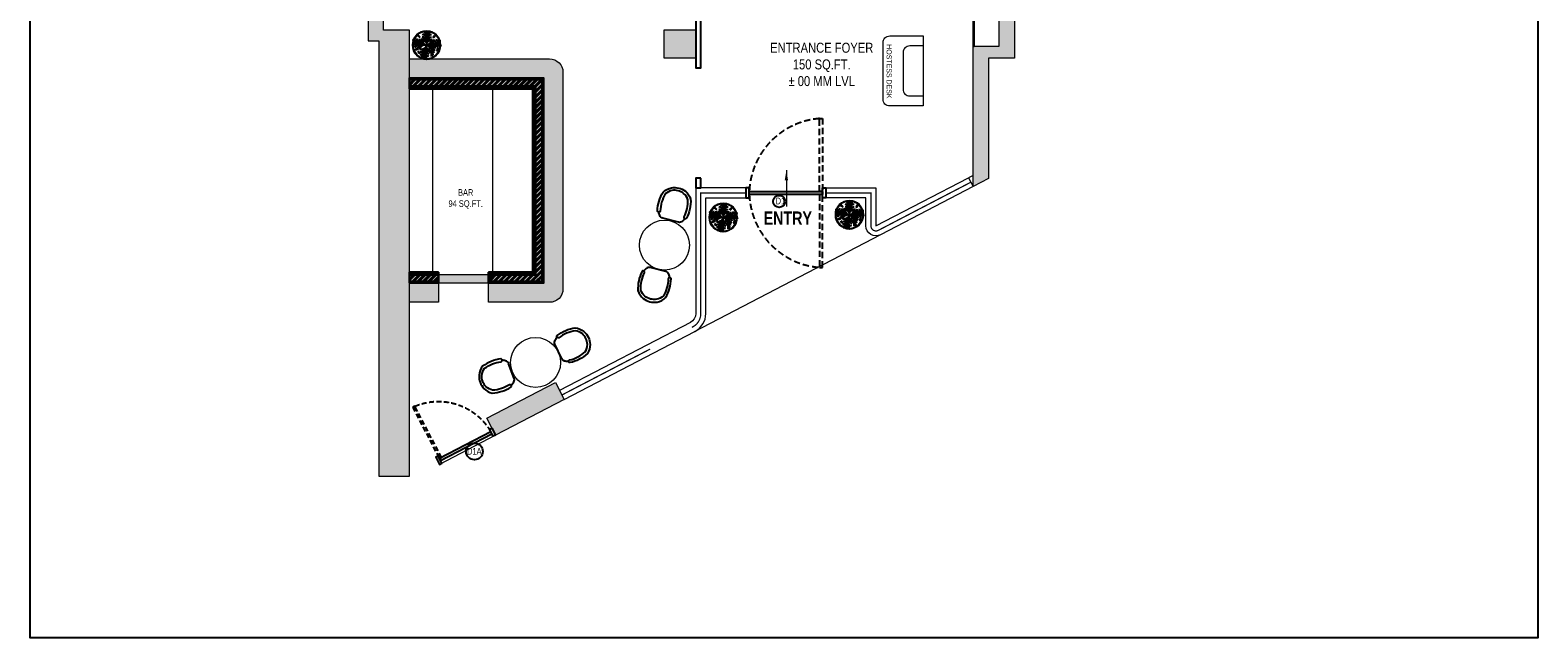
# Model space of a CAD drawing. Extents: x 3940905 to 4145695, y 925352 to 1109797.
# Tile 851 of 1056: x 4083333 to 4105919, y 925352 to 934464. Entities that reach past the tile are written whole.
import ezdxf

# ---------------------------------------------------------------- set-up
doc = ezdxf.new("R2010")
doc.units = 0
doc.header["$LTSCALE"] = 750
doc.header["$MEASUREMENT"] = 0
doc.linetypes.add('DASHED2', pattern=[0.375, 0.25, -0.125])
doc.layers.get('0').update_dxf_attribs({"linetype": 'CONTINUOUS', "lineweight": 0})
for name, color, linetype, lineweight in [('A_ FURN', 15, 'CONTINUOUS', 15), ('CIVIL WALLS', 7, 'CONTINUOUS', 30), ('COLUMN', 1, 'CONTINUOUS', 9), ('FACADE', 34, 'CONTINUOUS', 0), ('FURN', 15, 'CONTINUOUS', 5), ('HATCH', 7, 'CONTINUOUS', 0), ('plant', 72, 'CONTINUOUS', 25), ('PLANTERS', 92, 'CONTINUOUS', 9), ('PLANTS', 72, 'CONTINUOUS', 0), ('wall', 7, 'CONTINUOUS', 25)]:
    doc.layers.add(name, color=color, linetype=linetype, lineweight=lineweight)
for name, color, linetype in [('AR-FURNITURE', 34, 'CONTINUOUS'), ('DOOR', 44, 'CONTINUOUS'), ('GLASS', 5, 'CONTINUOUS'), ('S-Hatch_8', 7, 'CONTINUOUS'), ('TEXT', 7, 'CONTINUOUS')]:
    doc.layers.add(name, color=color, linetype=linetype)
doc.styles.add('ARA  TITLE BLOCK', font='times.ttf')
doc.styles.add('ARA-30', font='arial.ttf', dxfattribs={"width": 0.8, "height": 150})
doc.styles.add('ARA-75', font='arial.ttf', dxfattribs={"width": 0.8, "height": 150})
doc.dimstyles.new('ARA-75', dxfattribs={"dimtxt": 150, "dimasz": 56.25, "dimexe": 0, "dimexo": 75, "dimgap": 7.5, "dimtad": 0, "dimdec": 0, "dimrnd": 5, "dimdsep": 46, "dimtxsty": 'ARA-75', "dimcen": 56.25, "dimdle": 56.25, "dimclrd": 256, "dimclre": 256, "dimclrt": 256, "dimazin": 3, "dimtfac": 1, "dimtdec": 0, "dimtix": 1, "dimtmove": 1, "dimatfit": 3, "dimfxl": 1, "dimtolj": 1, "dimlwd": 0, "dimlwe": 0, "dimarcsym": 0})

# ---------------------------------------------------------------- blocks, each defined once
blk = doc.blocks.new('gbdhsr')
at = {"layer": 'A_ FURN', "lineweight": 25}
blk.add_line((7562641, -860385), (7562884, -860385), dxfattribs=at)
blk.add_lwpolyline([(7562967, -860309, 0.417442), (7562987, -860297, 0.132147), (7562976, -860004, 0.146235), (7562870, -859909, 0.210467), (7562655, -859909, 0.146235), (7562549, -860004, 0.132147), (7562538, -860297, 0.430318), (7562558, -860309), (7562566, -860307, 0.405791), (7562578, -860287, -0.129483), (7562588, -860022, -0.13964), (7562672, -859947, -0.20833), (7562853, -859947, -0.13964), (7562937, -860022, -0.129483), (7562947, -860287, 0.405606), (7562959, -860307)], format="xyb", close=True, dxfattribs=at)
at = {"layer": 'A_ FURN', "elevation": 0}
blk.add_lwpolyline([(7562641, -860385, -0.242064), (7562588, -860354, -0.020734), (7562559, -860309), (7562566, -860307, 0.405791), (7562578, -860287, -0.129483), (7562588, -860022, -0.13964), (7562672, -859947, -0.20833), (7562853, -859947, -0.13964), (7562937, -860022, -0.129483), (7562947, -860287, 0.405164), (7562959, -860307), (7562966, -860309, -0.0202), (7562936, -860354, -0.238331), (7562884, -860385)], format="xyb", close=True, dxfattribs=at)
at = {"layer": 'A_ FURN', "lineweight": 25}
for centre, radius, start, end in [((7563119, -859981), 649, 210.3761, 215.1274), ((7562385, -859968), 673, 324.9923, 329.6212), ((7562645, -860318), 67.1, 212.2664, 266.6964), ((7562880, -860318), 67.5, 273.422, 327.0432)]:
    blk.add_arc(centre, radius, start, end, dxfattribs=at)
blk = doc.blocks.new('6')
at = {"color": 64, "true_color": 0x6f9400}
for p in [(6566, 609), (6541.4, 588.3), (6590.6, 588.3), (6570.3, 559.4)]:
    blk.add_line(p, (6566, 584), dxfattribs=at)
for centre, radius, start, end in [((6561.4, 602.6), 5.77, 36.29, 99.6243), ((6556.7, 595.9), 13, 44.0763, 73.3794), ((6561.4, 599.9), 5.77, 36.29, 99.6243), ((6556.7, 593.1), 13, 44.0763, 73.3794), ((6570.7, 602.6), 5.77, 80.3757, 143.71), ((6575.3, 595.9), 13, 106.6206, 135.9237), ((6570.7, 599.9), 5.77, 80.3757, 143.71), ((6575.3, 593.1), 13, 106.6206, 135.9237), ((6546.9, 582.6), 5.77, 116.29, 179.6243), ((6552.7, 576.8), 13, 124.0763, 153.3794), ((6548.5, 591.8), 5.77, 160.3757, 223.71), ((6556, 595.2), 13, 186.6206, 215.9237), ((6549.6, 582.2), 5.77, 116.29, 179.6243), ((6555.4, 576.4), 13, 124.0763, 153.3794), ((6551.2, 591.3), 5.77, 160.3757, 223.71), ((6558.6, 594.8), 13, 186.6206, 215.9237), ((6548.9, 576.9), 2.88, 139.742, 258.7475), ((6554.2, 578.7), 7.99, 105.2489, 175.3937), ((6558.3, 573.7), 13.4, 111.3712, 155.0366), ((6552.8, 579.2), 6.25, 184.618, 228.2106), ((6556.7, 593), 7.99, 164.6063, 234.7511), ((6562.3, 596.3), 13.4, 184.9634, 228.6288), ((6558.6, 577.9), 7.99, 105.2489, 175.3937), ((6562.8, 572.9), 13.4, 111.3712, 155.0366), ((6554.9, 576), 2.88, 139.742, 258.7475), ((6555.5, 599.8), 2.88, 139.742, 258.7475), ((6577.6, 559.6), 27, 115.4772, 156.6585), ((6561.1, 592.2), 7.99, 164.6063, 234.7511), ((6559.4, 602), 6.25, 184.618, 228.2106), ((6566.8, 595.5), 13.4, 184.9634, 228.6288), ((6558.7, 580.7), 4.35, 144.9865, 244.4034), ((6562.4, 576.8), 7.79, 83.4259, 183.6346), ((6565.9, 572.9), 11.8, 101.6665, 163.1878), ((6567.5, 584.8), 12.5, 187.5759, 215.8942), ((6558.3, 586.3), 7.79, 3.4259, 103.6346), ((6555.1, 582.2), 11.8, 21.6665, 83.1878), ((6565, 592), 7.79, 156.3654, 256.5741), ((6569.7, 594.5), 11.8, 176.8122, 238.3335), ((6554.6, 589.8), 13.4, 31.3712, 75.0366), ((6558.8, 594.7), 7.99, 25.2489, 95.3937), ((6558.8, 590.2), 7.99, 25.2489, 95.3937), ((6554.6, 585.2), 13.4, 31.3712, 75.0366), ((6554.9, 583.8), 11.8, 286.8122, 348.3335), ((6558.8, 580.3), 7.79, 266.3654, 6.5741), ((6561.2, 583), 2.81, 114.2257, 255.1279), ((6563.4, 583.7), 3.9, 150.4398, 228.6694), ((6566.6, 578.4), 6.48, 161.4477, 239.3672), ((6581.9, 582.7), 21.1, 185.4007, 208.139), ((6573.7, 586.3), 7.79, 76.3654, 176.5741), ((6573.2, 594.7), 7.99, 84.6063, 154.7511), ((6577.4, 589.8), 13.4, 104.9634, 148.6288), ((6577.4, 585.2), 13.4, 104.9634, 148.6288), ((6573.2, 590.2), 7.99, 84.6063, 154.7511), ((6577, 582.2), 11.8, 96.8122, 158.3335), ((6574, 583), 7.79, 193.4259, 293.6346), ((6576.5, 587.7), 11.8, 211.6665, 273.1878), ((6562.3, 594.5), 11.8, 301.6665, 3.1878), ((6566.1, 572.9), 11.8, 16.8122, 78.3335), ((6567, 592), 7.79, 283.4259, 23.6346), ((6569.6, 576.8), 7.79, 356.3654, 96.5741), ((6565.2, 595.5), 13.4, 311.3712, 355.0366), ((6569.2, 572.9), 13.4, 24.9634, 68.6288), ((6570.9, 592.2), 7.99, 305.2489, 15.3937), ((6573.4, 577.9), 7.99, 4.6063, 74.7511), ((6582.6, 594.8), 5.77, 80.3757, 143.71), ((6587.2, 588), 13, 106.6206, 135.9237), ((6569.7, 596.3), 13.4, 311.3712, 355.0366), ((6573.7, 573.7), 13.4, 24.9634, 68.6288), ((6575.4, 593), 7.99, 305.2489, 15.3937), ((6577.9, 578.7), 7.99, 4.6063, 74.7511), ((6587.7, 588.3), 13, 234.0763, 263.3794), ((6573.4, 594.8), 13, 324.0763, 353.3794), ((6576.6, 576.4), 13, 26.6206, 55.9237), ((6580.8, 591.3), 5.77, 316.29, 19.6243), ((6582.4, 582.2), 5.77, 0.3757, 63.71), ((6576, 595.2), 13, 324.0763, 353.3794), ((6583.5, 591.8), 5.77, 316.29, 19.6243), ((6558.8, 578.2), 6.25, 184.618, 228.2106), ((6557, 572.3), 2.85, 167.0577, 302.8533), ((6557, 568.2), 2.85, 167.0577, 302.8533), ((6558.6, 573.9), 4, 185.1845, 268.654), ((6558.6, 569.9), 4, 185.1845, 268.654), ((6560.3, 575), 3.83, 138.8744, 278.9763), ((6563.6, 576.8), 6.25, 173.7536, 244.097), ((6555, 580.8), 13.4, 294.9634, 338.6288), ((6560, 576.6), 7.99, 274.6063, 344.7511), ((6555.7, 576.3), 13.4, 294.9634, 338.6288), ((6560.8, 572.1), 7.99, 274.6063, 344.7511), ((6558.4, 573.4), 13, 296.6206, 325.9237), ((6564.2, 567.5), 5.77, 270.3757, 333.71), ((6558.9, 570.7), 13, 296.6206, 325.9237), ((6564.7, 564.9), 5.77, 270.3757, 333.71), ((6577.5, 584.8), 13.4, 221.3712, 265.0366), ((6574.2, 579.1), 7.99, 215.2489, 285.3937), ((6578.3, 580.3), 13.4, 221.3712, 265.0366), ((6575, 574.6), 7.99, 215.2489, 285.3937), ((6576.8, 576.6), 13, 234.0763, 263.3794), ((6573.3, 569.2), 5.77, 226.29, 289.6243), ((6577.3, 573.9), 13, 234.0763, 263.3794), ((6573.8, 566.5), 5.77, 226.29, 289.6243), ((6581.2, 570.4), 2.88, 101.2525, 220.258), ((6585.1, 568.1), 6.25, 131.7894, 175.382), ((6584.3, 580.8), 5.77, 226.29, 289.6243)]:
    blk.add_arc(centre, radius, start, end, dxfattribs=at)
blk = doc.blocks.new('vvbg')
at = {"layer": 'PLANTERS', "color": 34}
for radius in [215, 202]:
    blk.add_circle((2, 11), radius, dxfattribs=at)
at = {"layer": 'plant', "xscale": 8.600299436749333, "yscale": 8.600299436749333, "zscale": 8.600299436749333, "rotation": 2.14003837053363}
blk.add_blockref('6', (-56240, -7117), dxfattribs=at)
blk = doc.blocks.new('COLUMN')
at = {"layer": 'COLUMN'}
h = blk.add_hatch(color=1, dxfattribs=at)
h.dxf.hatch_style = 1
h.paths.add_polyline_path([(2683499, 965771), (2684448, 965771), (2684448, 965331), (2683499, 965331)])
h.paths.add_polyline_path([(2684238, 970191), (2683499, 970191), (2683499, 969191), (2684238, 969191)])
h.paths.add_polyline_path([(2687443, 969266), (2687038, 969266), (2687038, 970031), (2687443, 970031)])
h.paths.add_polyline_path([(2687108, 972041), (2687644, 972041), (2687644, 971756), (2687108, 971756)])
h.paths.add_polyline_path([(2683499, 973491), (2684408, 973491), (2684408, 973041), (2683499, 973041)])
h.paths.add_polyline_path([(2683649, 975761), (2683978, 975761), (2683978, 975211), (2683649, 975211)])
h.paths.add_polyline_path([(2686978, 975811), (2687728, 975811), (2687728, 975476), (2686978, 975476)])
h.paths.add_polyline_path([(2689869, 975851), (2689028, 975851), (2689028, 975556), (2689869, 975556)])
h.paths.add_polyline_path([(2686978, 973346), (2687644, 973346), (2687644, 973116), (2686978, 973116)])
h.paths.add_polyline_path([(2683824, 977646), (2684029, 977646), (2684029, 977211), (2683824, 977211)])
h.paths.add_polyline_path([(2683824, 979911), (2684104, 979911), (2684104, 980241), (2683824, 980241)])
h.paths.add_polyline_path([(2687804, 979891), (2688004, 979891), (2688004, 980241), (2687804, 980241)])
h.paths.add_polyline_path([(2691584, 979836), (2692014, 979836), (2692014, 980241), (2691584, 980241)])
h.paths.add_polyline_path([(2691696, 977346), (2692014, 977346), (2692014, 976786), (2691696, 976786)])
h.paths.add_polyline_path([(2687443, 965841), (2686813, 965841), (2686813, 965401), (2687443, 965401)])
h.paths.add_polyline_path([(2687468, 963421), (2686703, 963421), (2686703, 962976), (2687468, 962976)])
h.paths.add_polyline_path([(2684168, 963191), (2683399, 963191), (2683399, 962446), (2684168, 962446)])
h.paths.add_polyline_path([(2684448, 958916), (2683399, 958916), (2683399, 959356), (2684448, 959356)])
h.paths.add_polyline_path([(2684448, 957356), (2683414, 957356), (2683414, 956916), (2684448, 956916)])
h.paths.add_polyline_path([(2687458, 957436), (2686708, 957436), (2686708, 956996), (2687458, 956996)])
h.paths.add_polyline_path([(2687453, 959516), (2686693, 959516), (2686693, 959086), (2687453, 959086)])
h.paths.add_polyline_path([(2683414, 953326), (2684313, 953326), (2684313, 953776), (2683414, 953776)])
h.paths.add_polyline_path([(2683294, 952396), (2683768, 952396), (2683768, 951976), (2683294, 951976)])
h.paths.add_polyline_path([(2682464, 977841), (2681834, 977841), (2681834, 977051), (2682464, 977051)])
at = {"color": 2}
blk.add_lwpolyline([(2683294, 952396), (2683768, 952396), (2683768, 951976), (2683294, 951976)], close=True, dxfattribs=at)
at = {"layer": 'COLUMN', "color": 1}
blk.add_lwpolyline([(2683294, 952396), (2683768, 952396), (2683768, 951976), (2683294, 951976)], close=True, dxfattribs=at)
blk = doc.blocks.new('door')
at = {"layer": 'DOOR', "color": 8, "linetype": 'DASHED2', "ltscale": 0.5}
blk.add_lwpolyline([(3969778, 1012263), (3969778, 1011167), (3969734, 1011167), (3969734, 1012263)], close=True, dxfattribs=at)
at = {"layer": 'DOOR'}
for points in [[(3968680, 1011220), (3968630, 1011220), (3968630, 1011070), (3968680, 1011070)], [(3968682, 1011167), (3969778, 1011167), (3969778, 1011123), (3968682, 1011123)], [(3969780, 1011220), (3969830, 1011220), (3969830, 1011070), (3969780, 1011070)]]:
    blk.add_lwpolyline(points, close=True, dxfattribs=at)
at = {"layer": 'DOOR', "color": 8, "linetype": 'DASHED2', "ltscale": 0.5}
blk.add_arc((3969824, 1011121), 1143, 94.5042, 177.6908, dxfattribs=at)
blk = doc.blocks.new('FFW')
at = {"layer": 'DOOR', "color": 8, "linetype": 'DASHED2', "ltscale": 0.5}
for points in [[(3982126, 1018852), (3982126, 1017756), (3982082, 1017756), (3982082, 1018852)], [(3982126, 1016616), (3982126, 1017712), (3982082, 1017712), (3982082, 1016616)]]:
    blk.add_lwpolyline(points, close=True, dxfattribs=at)
at = {"layer": 'DOOR'}
for points in [[(3981028, 1017809), (3980978, 1017809), (3980978, 1017659), (3981028, 1017659)], [(3981030, 1017756), (3982126, 1017756), (3982126, 1017712), (3981030, 1017712)], [(3982128, 1017809), (3982178, 1017809), (3982178, 1017659), (3982128, 1017659)]]:
    blk.add_lwpolyline(points, close=True, dxfattribs=at)
at = {"layer": 'DOOR', "color": 8, "linetype": 'DASHED2', "ltscale": 0.5}
for centre, start, end in [((3982172, 1017710), 94.5042, 177.6908), ((3982172, 1017758), 182.3092, 265.4958)]:
    blk.add_arc(centre, 1143, start, end, dxfattribs=at)

msp = doc.modelspace()

# ---------------------------------------------------------------- hatches: boundary and pattern name
at = {"layer": 'CIVIL WALLS', "true_color": 0x136734}
h = msp.add_hatch(dxfattribs=at)
h.set_pattern_fill('AR-CONC', color=116, scale=3)
h.set_pattern_definition([(50, (113076.044, -86142.246), (21.51780548, -1.88256405), [2.25, -24.75]), (355, (113076.044, -86142.246), (-4.16254001, 22.56576401), [1.8, -19.8]), (100.45144446, (113077.837, -86142.403), (17.3552654, 20.68319973), [1.91220576, -21.03426336]), (46.1842, (113076.044, -86136.246), (32.01723992, -4.96557842), [3.375, -37.125]), (96.6356355, (113078.712, -86136.66), (28.03985837, 29.22355802), [2.86831026, -31.5514128]), (351.184164, (113076.044, -86136.246), (28.03985835, 29.223558), [2.7, -29.70000003]), (21, (113079.044, -86137.746), (17.90721156, -12.07856672), [2.25, -24.75]), (326, (113079.044, -86137.746), (7.29945996, 21.75450135), [1.8, -19.8]), (71.45144474, (113080.536, -86138.753), (25.2066713, 9.67593458), [1.9122057, -21.03426336]), (37.5, (113076.044, -86142.246), (0.36479566, 9.986815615), [0, -19.56, 0, -20.1, 0, -19.875]), (7.5, (113076.044, -86142.246), (7.892086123, 11.832351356), [0, -11.46, 0, -19.11, 0, -7.575]), (327.5, (113069.354, -86142.246), (16.014673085, -0.676646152), [0, -7.5, 0, -23.4, 0, -31.05]), (317.5, (113066.354, -86142.246), (17.49558508, 3.00314947), [0, -9.75, 0, -15.54, 0, -22.05])])
h.paths.add_polyline_path([(4089014.5, 933622.5), (4089014.5, 933722.5), (4091002, 933722.5), (4091002, 930695.6), (4090237, 930695.6), (4090237, 930795.6), (4090902, 930795.6), (4090902, 933622.5)], flags=17)
h.paths.add_polyline_path([(4089014.5, 933610), (4089014.5, 933735), (4091014.5, 933735), (4091014.5, 930683.1), (4090224.5, 930683.1), (4090224.5, 930808.1), (4090889.5, 930808.1), (4090889.5, 933610)])
h = msp.add_hatch(dxfattribs=at)
h.set_pattern_fill('AR-CONC', color=116, scale=3)
h.set_pattern_definition([(50, (113076.044, -85642.246), (21.51780548, -1.88256405), [2.25, -24.75]), (355, (113076.044, -85642.246), (-4.16254001, 22.56576401), [1.8, -19.8]), (100.45144446, (113077.837, -85642.403), (17.3552654, 20.68319973), [1.91220576, -21.03426336]), (46.1842, (113076.044, -85636.246), (32.01723992, -4.96557842), [3.375, -37.125]), (96.6356355, (113078.712, -85636.66), (28.03985837, 29.22355802), [2.86831026, -31.5514128]), (351.184164, (113076.044, -85636.246), (28.03985835, 29.223558), [2.7, -29.70000003]), (21, (113079.044, -85637.746), (17.90721156, -12.07856672), [2.25, -24.75]), (326, (113079.044, -85637.746), (7.29945996, 21.75450135), [1.8, -19.8]), (71.45144474, (113080.536, -85638.753), (25.2066713, 9.67593458), [1.9122057, -21.03426336]), (37.5, (113076.044, -85642.246), (0.36479566, 9.986815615), [0, -19.56, 0, -20.1, 0, -19.875]), (7.5, (113076.044, -85642.246), (7.892086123, 11.832351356), [0, -11.46, 0, -19.11, 0, -7.575]), (327.5, (113069.354, -85642.246), (16.014673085, -0.676646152), [0, -7.5, 0, -23.4, 0, -31.05]), (317.5, (113066.354, -85642.246), (17.49558508, 3.00314947), [0, -9.75, 0, -15.54, 0, -22.05])])
h.paths.add_polyline_path([(4089014.5, 930695.6), (4089449.5, 930695.6), (4089449.5, 930795.6), (4089014.5, 930795.6)], flags=17)
h.paths.add_polyline_path([(4089014.5, 930683.1), (4089449.5, 930683.1), (4089449.5, 930808.1), (4089014.5, 930808.1)])
at = {"layer": 'FURN', "transparency": 33554495}
h = msp.add_hatch(color=32, dxfattribs=at)
h.dxf.hatch_style = 1
h.paths.add_polyline_path([(4089449.5, 930383.1), (4089014.5, 930383.1), (4089014.5, 930833.1), (4089449.5, 930833.1)], flags=17)
h.paths.add_polyline_path([(4089449.5, 930673.1), (4090199.5, 930673.1), (4090199.5, 930795.6), (4089449.5, 930795.6)], flags=17)
edge = h.paths.add_edge_path()
edge.add_line((4089014.5, 933585), (4089014.5, 934035))
edge.add_line((4089014.5, 934035), (4091114.5, 934035))
edge.add_arc((4091114.5, 933835), 200, 360, 90, ccw=False)
edge.add_line((4091314.5, 933835), (4091314.5, 930583.1))
edge.add_arc((4091114.5, 930583.1), 200, 270, 360, ccw=False)
edge.add_line((4091114.5, 930383.1), (4090199.5, 930383.1))
edge.add_line((4090199.5, 930383.1), (4090199.5, 930833.1))
edge.add_line((4090199.5, 930833.1), (4090864.5, 930833.1))
edge.add_line((4090864.5, 930833.1), (4090864.5, 933585))
edge.add_line((4090864.5, 933585), (4089014.5, 933585))
at = {"layer": 'HATCH'}
h = msp.add_hatch(color=8, dxfattribs=at)
h.dxf.hatch_style = 1
h.paths.add_polyline_path([(4101119.5, 962310.9), (4088524.5, 962310.9), (4088524.5, 948265.9), (4088394.5, 948265.9), (4088394.5, 934302.9), (4088557.5, 934302.9), (4088557.5, 927778.9), (4089014.5, 927778.9), (4089014.5, 932352.9), (4089014.5, 934465.9), (4088624.5, 934465.9), (4088624.5, 948035.9), (4088749.5, 948035.9), (4088749.5, 962080.9), (4101119.5, 962080.9)])
h = msp.add_hatch(color=8, dxfattribs=at)
h.dxf.hatch_style = 1
h.paths.add_polyline_path([(4097459.5, 932117.9), (4097459.5, 934045.9), (4097459.5, 934225.9), (4097848.5, 934225.9), (4097848.5, 936365.9), (4097908.5, 936365.9), (4097908.5, 951430.9), (4096978.5, 951430.9), (4096978.5, 951660.9), (4098078.5, 951660.9), (4098078.5, 934045.9), (4097689.5, 934045.9), (4097689.5, 932237.7)])
h = msp.add_hatch(color=8, dxfattribs=at)
h.dxf.hatch_style = 1
h.paths.add_polyline_path([(4091202, 929182.8), (4091334.4, 928928.4), (4090305.6, 928392.6), (4090173.1, 928647)])
at = {"layer": 'S-Hatch_8'}
h = msp.add_hatch(dxfattribs=at)
h.set_pattern_fill('ANSI31', color=6, scale=100)
h.set_pattern_definition([(45, (113076.044, -86142.246), (-8.838834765, 8.838834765), [])])
h.paths.add_polyline_path([(4089014.5, 933610), (4089014.5, 933735), (4091024.5, 933735), (4091024.5, 930683.1), (4090224.5, 930683.1), (4090224.5, 930808.1), (4090889.5, 930808.1), (4090889.5, 933610)])
h.paths.add_polyline_path([(4089014.5, 933585), (4089014.5, 933745), (4091014.5, 933745), (4091014.5, 930673.1), (4090199.5, 930673.1), (4090199.5, 930833.1), (4090864.5, 930833.1), (4090864.5, 933585)])
at = {"layer": 'S-Hatch_8', "true_color": 0xed1f24}
h = msp.add_hatch(dxfattribs=at)
h.set_pattern_fill('ANSI32', color=240, scale=150)
h.set_pattern_definition([(45, (113076.044, -86142.246), (-39.77475644, 39.77475644), []), (45, (113102.56, -86142.246), (-39.77475644, 39.77475644), [])])
h.paths.add_polyline_path([(4089014.5, 933622.5), (4089014.5, 933722.5), (4091002, 933722.5), (4091002, 930695.6), (4090237, 930695.6), (4090237, 930795.6), (4090902, 930795.6), (4090902, 933622.5)])
at = {"layer": 'S-Hatch_8'}
h = msp.add_hatch(dxfattribs=at)
h.set_pattern_fill('ANSI31', color=6, scale=100)
h.set_pattern_definition([(45, (113076.044, -85711.346), (-8.838834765, 8.838834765), [])])
h.paths.add_polyline_path([(4089014.5, 930683.1), (4089449.5, 930683.1), (4089449.5, 930808.1), (4089014.5, 930808.1)], flags=17)
h.paths.add_polyline_path([(4089014.5, 930673.1), (4089449.5, 930673.1), (4089449.5, 930833.1), (4089014.5, 930833.1)])
at = {"layer": 'S-Hatch_8', "true_color": 0xed1f24}
h = msp.add_hatch(dxfattribs=at)
h.set_pattern_fill('ANSI32', color=240, scale=150)
h.set_pattern_definition([(45, (113076.044, -85642.246), (-39.77475644, 39.77475644), []), (45, (113102.56, -85642.246), (-39.77475644, 39.77475644), [])])
h.paths.add_polyline_path([(4089014.5, 930695.6), (4089449.5, 930695.6), (4089449.5, 930795.6), (4089014.5, 930795.6)])

# ---------------------------------------------------------------- linework, layer by layer
for points in [[(4097459.5, 932287), (4097390.3, 932251), (4097459.5, 932117.9)], [(4091202, 929182.8), (4091334.4, 928928.4), (4090305.6, 928392.6), (4090173.1, 928647)]]:
    msp.add_lwpolyline(points, close=True)
at = {"layer": 'AR-FURNITURE'}
msp.add_lwpolyline([(4083332.9, 964324), (4105919.4, 964324), (4105919.4, 925352.3), (4083332.9, 925352.3)], close=True, dxfattribs=at)
at = {"layer": 'CIVIL WALLS', "color": 6}
for points in [[(4089014.5, 933585), (4089014.5, 933745), (4091024.5, 933745), (4091024.5, 930673.1), (4090199.5, 930673.1), (4090199.5, 930833.1), (4090864.5, 930833.1), (4090864.5, 933585)], [(4089014.5, 930673.1), (4089449.5, 930673.1), (4089449.5, 930833.1), (4089014.5, 930833.1)]]:
    msp.add_lwpolyline(points, close=True, dxfattribs=at)
at = {"layer": 'CIVIL WALLS', "color": 116, "true_color": 0x136734}
for points in [[(4089014.5, 933610), (4089014.5, 933735), (4091014.5, 933735), (4091014.5, 930683.1), (4090224.5, 930683.1), (4090224.5, 930808.1), (4090889.5, 930808.1), (4090889.5, 933610)], [(4089014.5, 930683.1), (4089449.5, 930683.1), (4089449.5, 930808.1), (4089014.5, 930808.1)]]:
    msp.add_lwpolyline(points, close=True, dxfattribs=at)
at = {"layer": 'CIVIL WALLS', "ltscale": 0.5}
for points in [[(4089014.5, 933622.5), (4089014.5, 933722.5), (4091002, 933722.5), (4091002, 930695.6), (4090237, 930695.6), (4090237, 930795.6), (4090902, 930795.6), (4090902, 933622.5), (4089014.5, 933622.5)], [(4089014.5, 930695.6), (4089449.5, 930695.6), (4089449.5, 930795.6), (4089014.5, 930795.6)]]:
    msp.add_lwpolyline(points, close=True, dxfattribs=at)
at = {"layer": 'DOOR'}
for centre, radius in [((4094553.3, 931895.4, 0), 89.3), ((4089988.6, 928147.7, 0), 125.2)]:
    msp.add_circle(centre, radius, dxfattribs=at)
at = {"layer": 'FACADE', "color": 8, "lineweight": 0, "ltscale": 2}
for p, q in [((4096073, 931395.9), (4093280.8, 929941.9)), ((4090305.6, 928392.6), (4089463, 927953.8))]:
    msp.add_line(p, q, dxfattribs=at)
at = {"layer": 'FACADE', "color": 18, "true_color": 0x000000}
for points in [[(4097459.5, 932117.9), (4096073, 931395.9, -0.5629393), (4095853.7, 931529), (4095853.7, 931948.3), (4095254, 931948.3), (4095254, 932098.3), (4096003.7, 932098.3), (4096003.7, 931529), (4097390.3, 932251)], [(4091334.4, 928928.4), (4093292.8, 929948.2, 0.2796403), (4093454.3, 930214.3), (4093454.3, 931948.3), (4094054, 931948.3), (4094054, 932098.3), (4093304.3, 932098.3), (4093304.3, 930214.3, -0.2796403), (4093223.5, 930081.2), (4091265.2, 929061.4)]]:
    msp.add_lwpolyline(points, format="xyb", close=True, dxfattribs=at)
at = {"layer": 'FURN', "lineweight": 0}
msp.add_line((4089429.5, 930833.1), (4089014.5, 930833.1), dxfattribs=at)
at = {"layer": 'FURN', "lineweight": 25}
for points in [[(4093379.3, 935319.1), (4094606.9, 935319.1), (4094606.9, 935395.9), (4093303.5, 935395.9), (4093303.5, 933897.1), (4093379.3, 933897.1)], [(4097459.5, 934225.9), (4097477.5, 934225.9), (4097477.5, 935319.1), (4097459.5, 935319.1)], [(4093379.3, 932247.1), (4093303.5, 932247.1), (4093303.5, 932098.3), (4093379.3, 932098.3)]]:
    msp.add_lwpolyline(points, close=True, dxfattribs=at)
at = {"layer": 'FURN'}
for points in [[(4096709.5, 933327), (4096209.5, 933327, -0.4142136), (4096109.5, 933427), (4096109.5, 934277, -0.4142136), (4096209.5, 934377), (4096709.5, 934377), (4096709.5, 933327)], [(4096709.5, 934227), (4096509.5, 934227, 0.4142136), (4096409.5, 934127), (4096409.5, 933577, 0.4142139), (4096509.5, 933477), (4096709.5, 933477)]]:
    msp.add_lwpolyline(points, format="xyb", dxfattribs=at)
at = {"layer": 'FURN', "lineweight": 0}
msp.add_lwpolyline([(4089014.5, 933585), (4089014.5, 934035), (4091114.5, 934035, -0.4142136), (4091314.5, 933835), (4091314.5, 930583.1, -0.4142136), (4091114.5, 930383.1), (4090199.5, 930383.1), (4090199.5, 930833.1), (4090864.5, 930833.1), (4090864.5, 933585), (4089014.5, 933585)], format="xyb", dxfattribs=at)
for points in [[(4089364.5, 930833.1), (4089364.5, 933585)], [(4090264.5, 930833.1), (4090264.5, 933585)]]:
    msp.add_lwpolyline(points, dxfattribs=at)
for points in [[(4089449.5, 930383.1), (4089014.5, 930383.1), (4089014.5, 930833.1), (4089449.5, 930833.1)], [(4089449.5, 930673.1), (4090199.5, 930673.1), (4090199.5, 930795.6), (4089449.5, 930795.6)]]:
    msp.add_lwpolyline(points, close=True, dxfattribs=at)
for centre in [(4092834.8, 931241.1, -0.1), (4090903.9, 929482.1, -0.1)]:
    msp.add_circle(centre, 375, dxfattribs=at)
at = {"layer": 'GLASS', "const_width": 19}
for points in [[(4097424.9, 932183.9), (4096038.4, 931461.9, -0.5629393), (4095928.7, 931528.5), (4095928.7, 932022.8), (4095254, 932022.8)], [(4093246.3, 930008), (4093258.2, 930014.2, 0.2796403), (4093379.3, 930213.8), (4093379.3, 932022.8), (4094054, 932022.8)]]:
    msp.add_lwpolyline(points, format="xyb", dxfattribs=at)
msp.add_lwpolyline([(4091299.8, 928994.4), (4092621.6, 929682.7)], dxfattribs=at)
at = {"layer": 'wall', "lineweight": 0, "ltscale": 2}
for points in [[(4101119.5, 962310.9), (4088524.5, 962310.9), (4088524.5, 948265.9), (4088394.5, 948265.9), (4088394.5, 934302.9), (4088557.5, 934302.9), (4088557.5, 927778.9), (4089014.5, 927778.9), (4089014.5, 934465.9), (4088624.5, 934465.9), (4088624.5, 948035.9), (4088749.5, 948035.9), (4088749.5, 962080.9), (4101119.5, 962080.9)], [(4091202, 929182.8), (4091334.4, 928928.4), (4090305.6, 928392.6), (4090173.1, 928647)]]:
    msp.add_lwpolyline(points, close=True, dxfattribs=at)
msp.add_lwpolyline([(4097459.5, 932117.9), (4097459.5, 934225.9), (4097848.5, 934225.9), (4097848.5, 936365.9), (4097908.5, 936365.9), (4097908.5, 951430.9), (4096978.5, 951430.9), (4096978.5, 951660.9), (4098078.5, 951660.9), (4098078.5, 934045.9), (4097689.5, 934045.9), (4097689.5, 932237.7), (4097459.5, 932117.9)], dxfattribs=at)

# ---------------------------------------------------------------- block references
at = {"layer": 'COLUMN'}
msp.add_blockref('COLUMN', (1409535.6, -17929.6), dxfattribs=at)
at = {"layer": 'DOOR'}
msp.add_blockref('FFW', (113075.8, -85711.3), dxfattribs=at)
at = {"layer": 'DOOR', "xscale": -0.7916666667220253, "yscale": 0.7916666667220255, "zscale": 0.7916666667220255, "rotation": 27.50747344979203}
msp.add_blockref('door', (7246645.8, 1669550.7), dxfattribs=at)
at = {"layer": 'FURN', "lineweight": 0, "xscale": -1}
for p, rotation in [((11635372.4, -91695.5), 345.783261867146), ((8114242.3, -5531868.1), 295.4163685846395)]:
    msp.add_blockref('gbdhsr', p, dxfattribs=dict(at, rotation=rotation))
at = {"layer": 'FURN', "lineweight": 0}
for p, rotation in [((11212578.8, -1760502.3), 165.7832618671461), ((5845295.6, -6477163.2), 109.8191710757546)]:
    msp.add_blockref('gbdhsr', p, dxfattribs=dict(at, rotation=rotation))
at = {"layer": 'PLANTS', "xscale": -1}
for p in [(4089272.8, 934229), (4095607.4, 931685), (4093717.2, 931645.1)]:
    msp.add_blockref('vvbg', p, dxfattribs=at)

# ---------------------------------------------------------------- texts
at = {"color": 18, "true_color": 0x000000, "insert": (4094098.3, 934275.4), "char_height": 150, "width": 2186.013, "attachment_point": 1, "style": 'ARA-30'}
msp.add_mtext('\\pxqc;ENTRANCE FOYER\\P150 SQ.FT. \\P%%P 00 MM LVL', dxfattribs=at)
at = {"insert": (4093614.9, 931745.2), "char_height": 200, "width": 2136.013, "attachment_point": 1, "style": 'ARA-30'}
msp.add_mtext('\\pxqc;{\\fStylus BT|b1|i0|c0|p34;ENTRY }', dxfattribs=at)
at = {"layer": 'DOOR', "char_height": 100, "attachment_point": 1, "style": 'ARA-30'}
for s, insert in [('D1', (4094501.2, 931952.8, 0)), ('D1A', (4089878, 928200, 0))]:
    msp.add_mtext_dynamic_manual_height_columns(s, width=198, gutter_width=750, heights=[0], dxfattribs=dict(at, insert=insert))
at = {"layer": 'TEXT', "insert": (4096162.4, 933438.3), "char_height": 75, "width": 1211.556, "attachment_point": 9, "rotation": 270.00001, "style": 'ARA-30'}
msp.add_mtext('HOSTESS DESK', dxfattribs=at)
at = {"layer": 'TEXT', "insert": (4089381, 932080.1, 0.1), "char_height": 100, "width": 952.75, "attachment_point": 1, "style": 'ARA-30'}
msp.add_mtext('\\pxqc;BAR  \\P94 SQ.FT. ', dxfattribs=at)

# ---------------------------------------------------------------- leaders
msp.add_leader([(4094662.1, 932362.9), (4094662.1, 931819.3)], dimstyle='ARA-75', override={"dimasz": 150, "dimtxsty": 'ARA  TITLE BLOCK', "dimfxl": 80000, "dimfxlon": 1})

doc.saveas('drawing.dxf')
